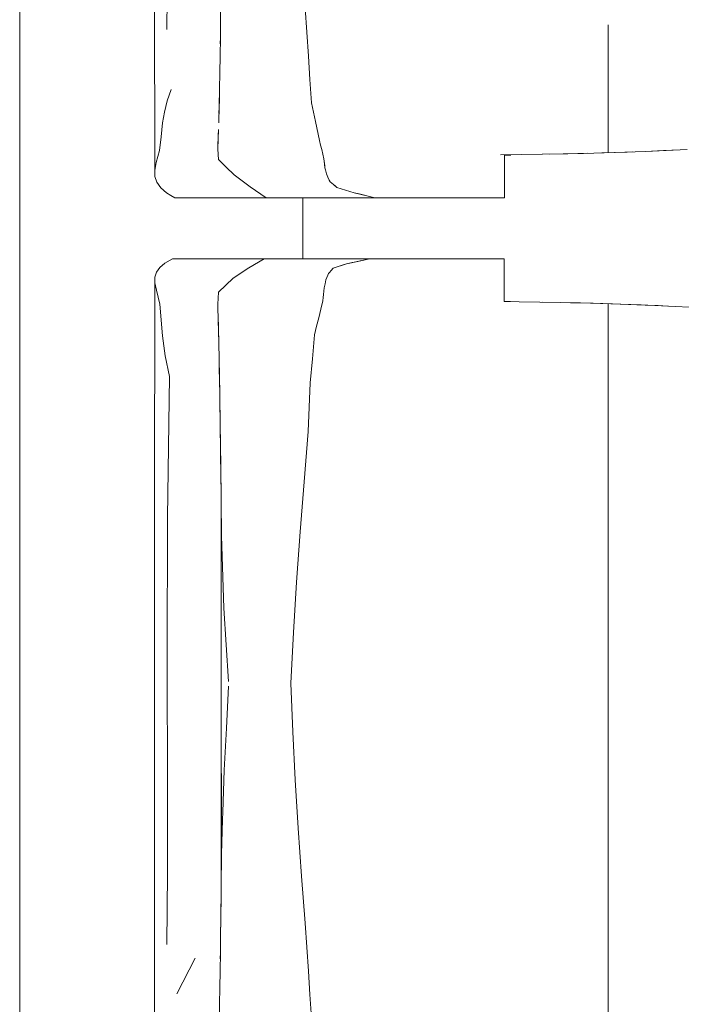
# Model space of a CAD drawing. Header units: millimetres. Extents: x -261 to 187, y -214 to 106.
# Tile 908 of 1056: x -197.063 to -196.628, y 12.918 to 13.565. Entities that reach past the tile are written whole.
import ezdxf

# ---------------------------------------------------------------- set-up
doc = ezdxf.new("R2010")
doc.units = ezdxf.units.MM
doc.header["$LTSCALE"] = 0.005
doc.header["$MEASUREMENT"] = 0
doc.layers.add('IFC-Elemento de mobília-Contorno', color=9, linetype='Continuous', lineweight=5)
doc.layers.add('IFC-Laje-Contorno', color=9, linetype='Continuous', lineweight=5)

msp = doc.modelspace()

# ---------------------------------------------------------------- linework, layer by layer
at = {"layer": 'IFC-Elemento de mobília-Contorno', "lineweight": 5}
for p, q in [((-196.97435, 13.63335), (-196.97427, 13.46573)), ((-196.96626, 13.55825), (-196.96583, 13.60505)), ((-196.93095, 13.56461), (-196.93083, 13.57487)), ((-196.87552, 13.57221), (-196.87327, 13.54071)), ((-196.93111, 13.5528), (-196.93095, 13.56461)), ((-196.9311, 13.5531), (-196.93096, 13.56437)), ((-196.67649, 13.56132), (-196.67648, 13.51941)), ((-196.93126, 13.541), (-196.93111, 13.5528)), ((-196.93116, 13.54877), (-196.9311, 13.5531)), ((-196.93144, 13.53009), (-196.93126, 13.541)), ((-196.87327, 13.54071), (-196.87233, 13.52539)), ((-196.93139, 13.53222), (-196.93131, 13.53832)), ((-196.93162, 13.51918), (-196.93144, 13.53009)), ((-196.93149, 13.52716), (-196.93139, 13.53222)), ((-196.87233, 13.52539), (-196.8714, 13.51007)), ((-196.96602, 13.5113), (-196.96352, 13.51879)), ((-196.93193, 13.50803), (-196.93162, 13.51918)), ((-196.93179, 13.51153), (-196.9317, 13.51654)), ((-196.67649, 13.47733), (-196.67648, 13.51941)), ((-196.9679, 13.50398), (-196.96602, 13.5113)), ((-196.93224, 13.49689), (-196.93193, 13.50803)), ((-196.93206, 13.50319), (-196.93179, 13.51153)), ((-196.8714, 13.51007), (-196.87007, 13.5039)), ((-196.96908, 13.49688), (-196.9679, 13.50398)), ((-196.87007, 13.5039), (-196.86873, 13.49773)), ((-196.97011, 13.48778), (-196.96908, 13.49688)), ((-196.86873, 13.49773), (-196.86607, 13.4854)), ((-196.97114, 13.47868), (-196.97011, 13.48778)), ((-196.93283, 13.4809), (-196.93253, 13.48889)), ((-196.93262, 13.48614), (-196.9324, 13.49263)), ((-196.93253, 13.48889), (-196.93248, 13.49047)), ((-196.93284, 13.47966), (-196.93262, 13.48614)), ((-196.86607, 13.4854), (-196.86533, 13.48237)), ((-196.86533, 13.48237), (-196.8646, 13.47933)), ((-196.97321, 13.47081), (-196.97218, 13.47475)), ((-196.97218, 13.47475), (-196.97114, 13.47868)), ((-196.93284, 13.47966), (-196.93227, 13.47295)), ((-196.93283, 13.4809), (-196.93281, 13.48063)), ((-196.8646, 13.47933), (-196.86387, 13.4763)), ((-196.86387, 13.4763), (-196.86313, 13.47327)), ((-196.74712, 13.47592), (-196.71969, 13.47633)), ((-196.74467, 13.47573), (-196.74249, 13.47573)), ((-196.74467, 13.46093), (-196.74467, 13.47573)), ((-196.74249, 13.47573), (-196.74051, 13.47573)), ((-196.71981, 13.47633), (-196.70616, 13.47659)), ((-196.71501, 13.47642), (-196.70307, 13.47666)), ((-196.70616, 13.47659), (-196.69264, 13.47684)), ((-196.70307, 13.47666), (-196.6901, 13.47692)), ((-196.69264, 13.47684), (-196.67914, 13.47724)), ((-196.68062, 13.4772), (-196.67187, 13.47749)), ((-196.67995, 13.47722), (-196.67967, 13.47723)), ((-196.67967, 13.47723), (-196.67187, 13.47749)), ((-196.67914, 13.47724), (-196.66564, 13.47764)), ((-196.67187, 13.47749), (-196.66407, 13.47774)), ((-196.66564, 13.47764), (-196.65208, 13.47821)), ((-196.66407, 13.47774), (-196.66029, 13.47787)), ((-196.65208, 13.47821), (-196.63851, 13.47879)), ((-196.64811, 13.47838), (-196.64027, 13.47875)), ((-196.6481, 13.47838), (-196.64027, 13.47875)), ((-196.64027, 13.47875), (-196.6292, 13.47928)), ((-196.63851, 13.47879), (-196.62454, 13.47952)), ((-196.97427, 13.46573), (-196.97321, 13.47081)), ((-196.93227, 13.47295), (-196.92723, 13.46781)), ((-196.86313, 13.47327), (-196.86297, 13.47178)), ((-196.86297, 13.47178), (-196.86246, 13.4673)), ((-196.86297, 13.47178), (-196.8628, 13.47028)), ((-196.86297, 13.47178), (-196.86263, 13.46879)), ((-196.8628, 13.47028), (-196.86263, 13.46879)), ((-196.86263, 13.46879), (-196.86246, 13.4673)), ((-196.97427, 13.46573), (-196.97412, 13.46163)), ((-196.97412, 13.46163), (-196.97275, 13.45791)), ((-196.92723, 13.46781), (-196.92218, 13.46269)), ((-196.92218, 13.46269), (-196.91164, 13.45484)), ((-196.86246, 13.4673), (-196.86212, 13.46604)), ((-196.86212, 13.46604), (-196.86144, 13.46352)), ((-196.86144, 13.46352), (-196.8611, 13.46227)), ((-196.8611, 13.46227), (-196.86061, 13.46124)), ((-196.97275, 13.45791), (-196.97026, 13.45435)), ((-196.86061, 13.46124), (-196.86012, 13.46021)), ((-196.86061, 13.46124), (-196.85963, 13.45918)), ((-196.85963, 13.45918), (-196.85914, 13.45816)), ((-196.85914, 13.45816), (-196.85804, 13.45726)), ((-196.85804, 13.45726), (-196.85693, 13.45636)), ((-196.85693, 13.45636), (-196.85583, 13.45546)), ((-196.85693, 13.45636), (-196.85472, 13.45457)), ((-196.85583, 13.45546), (-196.85472, 13.45457)), ((-196.74467, 13.44768), (-196.74467, 13.46093)), ((-196.97026, 13.45435), (-196.96642, 13.45096)), ((-196.96642, 13.45096), (-196.96376, 13.44932)), ((-196.96376, 13.44932), (-196.9611, 13.44768)), ((-196.91164, 13.45484), (-196.90113, 13.44768)), ((-196.85472, 13.45457), (-196.85187, 13.45369)), ((-196.85472, 13.45457), (-196.84902, 13.45281)), ((-196.85187, 13.45369), (-196.84902, 13.45281)), ((-196.84902, 13.45281), (-196.84617, 13.45193)), ((-196.84617, 13.45193), (-196.84331, 13.45105)), ((-196.84331, 13.45105), (-196.83318, 13.44852)), ((-196.84331, 13.45105), (-196.83656, 13.44937)), ((-196.84331, 13.45105), (-196.83994, 13.45021)), ((-196.83994, 13.45021), (-196.83656, 13.44937)), ((-196.9611, 13.44768), (-196.90113, 13.44768)), ((-196.90113, 13.44768), (-196.85986, 13.44768)), ((-196.8769, 13.4076), (-196.8769, 13.44768)), ((-196.85986, 13.44768), (-196.8298, 13.44768)), ((-196.83318, 13.44852), (-196.8298, 13.44768)), ((-196.8298, 13.44768), (-196.82782, 13.44768)), ((-196.82782, 13.44768), (-196.82587, 13.44768)), ((-196.82587, 13.44768), (-196.82393, 13.44768)), ((-196.82393, 13.44768), (-196.82201, 13.44768)), ((-196.82201, 13.44768), (-196.82009, 13.44768)), ((-196.82009, 13.44768), (-196.81817, 13.44768)), ((-196.81817, 13.44768), (-196.81624, 13.44768)), ((-196.81624, 13.44768), (-196.81429, 13.44768)), ((-196.81429, 13.44768), (-196.81231, 13.44768)), ((-196.81231, 13.44768), (-196.8103, 13.44768)), ((-196.8103, 13.44768), (-196.80824, 13.44768)), ((-196.80824, 13.44768), (-196.80614, 13.44768)), ((-196.80614, 13.44768), (-196.80398, 13.44768)), ((-196.80398, 13.44768), (-196.80179, 13.44768)), ((-196.80179, 13.44768), (-196.7996, 13.44768)), ((-196.7996, 13.44768), (-196.79741, 13.44768)), ((-196.79741, 13.44768), (-196.79526, 13.44768)), ((-196.79526, 13.44768), (-196.79316, 13.44768)), ((-196.79316, 13.44768), (-196.79112, 13.44768)), ((-196.79112, 13.44768), (-196.78918, 13.44768)), ((-196.78918, 13.44768), (-196.78735, 13.44768)), ((-196.78735, 13.44768), (-196.78562, 13.44768)), ((-196.78562, 13.44768), (-196.78396, 13.44768)), ((-196.78396, 13.44768), (-196.78234, 13.44768)), ((-196.78234, 13.44768), (-196.78072, 13.44768)), ((-196.78072, 13.44768), (-196.77906, 13.44768)), ((-196.77906, 13.44768), (-196.77735, 13.44768)), ((-196.77735, 13.44768), (-196.77553, 13.44768)), ((-196.77553, 13.44768), (-196.77359, 13.44768)), ((-196.77359, 13.44768), (-196.77152, 13.44768)), ((-196.77152, 13.44768), (-196.76933, 13.44768)), ((-196.76933, 13.44768), (-196.76704, 13.44768)), ((-196.76704, 13.44768), (-196.76467, 13.44768)), ((-196.76467, 13.44768), (-196.76222, 13.44768)), ((-196.76222, 13.44768), (-196.75971, 13.44768)), ((-196.75971, 13.44768), (-196.75715, 13.44768)), ((-196.75715, 13.44768), (-196.75457, 13.44768)), ((-196.75457, 13.44768), (-196.75199, 13.44768)), ((-196.75199, 13.44768), (-196.74946, 13.44768)), ((-196.74946, 13.44768), (-196.74701, 13.44768)), ((-196.74701, 13.44768), (-196.74467, 13.44768)), ((-196.97093, 13.40195), (-196.96753, 13.40481)), ((-196.96753, 13.40481), (-196.96266, 13.4076)), ((-196.96266, 13.4076), (-196.90241, 13.4076)), ((-196.91252, 13.40167), (-196.90241, 13.4076)), ((-196.90241, 13.4076), (-196.83326, 13.4076)), ((-196.88716, 13.4076), (-196.8769, 13.4076)), ((-196.85706, 13.40143), (-196.84829, 13.40427)), ((-196.85706, 13.40143), (-196.85048, 13.40356)), ((-196.85048, 13.40356), (-196.84829, 13.40427)), ((-196.84829, 13.40427), (-196.83326, 13.4076)), ((-196.84829, 13.40427), (-196.84077, 13.40593)), ((-196.84829, 13.40427), (-196.84453, 13.4051)), ((-196.84453, 13.4051), (-196.84077, 13.40593)), ((-196.84077, 13.40593), (-196.83326, 13.4076)), ((-196.84077, 13.40593), (-196.83702, 13.40677)), ((-196.83702, 13.40677), (-196.83326, 13.4076)), ((-196.83495, 13.4076), (-196.83194, 13.4076)), ((-196.83326, 13.4076), (-196.83128, 13.4076)), ((-196.83194, 13.4076), (-196.82912, 13.4076)), ((-196.83128, 13.4076), (-196.82931, 13.4076)), ((-196.82931, 13.4076), (-196.82735, 13.4076)), ((-196.82735, 13.4076), (-196.82541, 13.4076)), ((-196.82541, 13.4076), (-196.8235, 13.4076)), ((-196.8235, 13.4076), (-196.82159, 13.4076)), ((-196.82159, 13.4076), (-196.81969, 13.4076)), ((-196.81969, 13.4076), (-196.81778, 13.4076)), ((-196.81778, 13.4076), (-196.81586, 13.4076)), ((-196.81586, 13.4076), (-196.81392, 13.4076)), ((-196.81392, 13.4076), (-196.81195, 13.4076)), ((-196.81195, 13.4076), (-196.80994, 13.4076)), ((-196.80994, 13.4076), (-196.80789, 13.4076)), ((-196.80789, 13.4076), (-196.80579, 13.4076)), ((-196.80579, 13.4076), (-196.80365, 13.4076)), ((-196.80365, 13.4076), (-196.80147, 13.4076)), ((-196.80147, 13.4076), (-196.79929, 13.4076)), ((-196.79929, 13.4076), (-196.79713, 13.4076)), ((-196.79713, 13.4076), (-196.795, 13.4076)), ((-196.795, 13.4076), (-196.79292, 13.4076)), ((-196.79292, 13.4076), (-196.79091, 13.4076)), ((-196.79091, 13.4076), (-196.78899, 13.4076)), ((-196.78899, 13.4076), (-196.78718, 13.4076)), ((-196.78718, 13.4076), (-196.78547, 13.4076)), ((-196.78547, 13.4076), (-196.78383, 13.4076)), ((-196.78383, 13.4076), (-196.78222, 13.4076)), ((-196.78222, 13.4076), (-196.78061, 13.4076)), ((-196.78061, 13.4076), (-196.77897, 13.4076)), ((-196.77897, 13.4076), (-196.77726, 13.4076)), ((-196.77726, 13.4076), (-196.77545, 13.4076)), ((-196.77545, 13.4076), (-196.77352, 13.4076)), ((-196.77352, 13.4076), (-196.77146, 13.4076)), ((-196.77146, 13.4076), (-196.76928, 13.4076)), ((-196.76928, 13.4076), (-196.76701, 13.4076)), ((-196.76701, 13.4076), (-196.76465, 13.4076)), ((-196.76465, 13.4076), (-196.76222, 13.4076)), ((-196.76222, 13.4076), (-196.75973, 13.4076)), ((-196.75973, 13.4076), (-196.75719, 13.4076)), ((-196.75719, 13.4076), (-196.75462, 13.4076)), ((-196.75462, 13.4076), (-196.75206, 13.4076)), ((-196.75206, 13.4076), (-196.74955, 13.4076)), ((-196.74955, 13.4076), (-196.74711, 13.4076)), ((-196.74711, 13.4076), (-196.74479, 13.4076)), ((-196.74479, 13.39435), (-196.74479, 13.4076)), ((-196.97426, 13.39559), (-196.97311, 13.39891)), ((-196.97311, 13.39891), (-196.97093, 13.40195)), ((-196.92267, 13.39499), (-196.91252, 13.40167)), ((-196.86179, 13.3938), (-196.86049, 13.39686)), ((-196.86049, 13.39686), (-196.86006, 13.39789)), ((-196.86006, 13.39789), (-196.85931, 13.39877)), ((-196.85931, 13.39877), (-196.85856, 13.39966)), ((-196.85856, 13.39966), (-196.85706, 13.40143)), ((-196.85856, 13.39966), (-196.85781, 13.40054)), ((-196.97436, 13.24215), (-196.97426, 13.39559)), ((-196.97426, 13.39559), (-196.97417, 13.39188)), ((-196.97417, 13.39188), (-196.97297, 13.38703)), ((-196.93227, 13.38575), (-196.92747, 13.39037)), ((-196.92747, 13.39037), (-196.92267, 13.39499)), ((-196.86289, 13.38849), (-196.86234, 13.39114)), ((-196.86234, 13.39114), (-196.86179, 13.3938)), ((-196.86234, 13.39114), (-196.86207, 13.39247)), ((-196.86207, 13.39247), (-196.86179, 13.3938)), ((-196.74479, 13.37955), (-196.74479, 13.39435)), ((-196.97297, 13.38703), (-196.9719, 13.38246)), ((-196.93256, 13.38183), (-196.93227, 13.38575)), ((-196.93256, 13.38176), (-196.93227, 13.38575)), ((-196.86356, 13.38218), (-196.86333, 13.38428)), ((-196.86333, 13.38428), (-196.86311, 13.38638)), ((-196.86311, 13.38638), (-196.86289, 13.38849)), ((-196.9719, 13.38246), (-196.97084, 13.37788)), ((-196.97084, 13.37788), (-196.96908, 13.35693)), ((-196.93284, 13.37792), (-196.93256, 13.38183)), ((-196.93284, 13.37776), (-196.93256, 13.38176)), ((-196.93284, 13.37776), (-196.93249, 13.36571)), ((-196.86516, 13.37449), (-196.86378, 13.38008)), ((-196.86378, 13.38008), (-196.86356, 13.38218)), ((-196.74479, 13.37955), (-196.7426, 13.37955)), ((-196.74479, 13.37949), (-196.735, 13.37935)), ((-196.7426, 13.37955), (-196.7406, 13.37955)), ((-196.735, 13.37935), (-196.72142, 13.37915)), ((-196.72142, 13.37915), (-196.70809, 13.3789)), ((-196.71959, 13.3791), (-196.70809, 13.3789)), ((-196.70809, 13.3789), (-196.69476, 13.37865)), ((-196.70115, 13.37877), (-196.68636, 13.37839)), ((-196.69476, 13.37865), (-196.68149, 13.37827)), ((-196.68636, 13.37839), (-196.67375, 13.37805)), ((-196.68149, 13.37827), (-196.66821, 13.37789)), ((-196.67649, 13.37813), (-196.67648, 13.34529)), ((-196.66874, 13.37791), (-196.65231, 13.37721)), ((-196.66821, 13.37789), (-196.65481, 13.37733)), ((-196.86655, 13.3689), (-196.86516, 13.37449)), ((-196.65481, 13.37733), (-196.64141, 13.37678)), ((-196.65231, 13.37721), (-196.64375, 13.37684)), ((-196.64375, 13.37684), (-196.63742, 13.37657)), ((-196.64141, 13.37678), (-196.61384, 13.37536)), ((-196.93262, 13.37012), (-196.93239, 13.36233)), ((-196.93248, 13.36548), (-196.93237, 13.3617)), ((-196.86794, 13.36331), (-196.86655, 13.3689)), ((-196.93239, 13.36233), (-196.93215, 13.35214)), ((-196.93237, 13.3617), (-196.93212, 13.3509)), ((-196.86933, 13.35772), (-196.86794, 13.36331)), ((-196.96908, 13.35693), (-196.96739, 13.34386)), ((-196.93215, 13.35214), (-196.9319, 13.34194)), ((-196.87071, 13.34197), (-196.86933, 13.35772)), ((-196.67648, 13.30915), (-196.67648, 13.34529)), ((-196.96739, 13.34386), (-196.96461, 13.3302)), ((-196.9319, 13.34194), (-196.93153, 13.31881)), ((-196.93188, 13.34099), (-196.93186, 13.34009)), ((-196.93186, 13.34009), (-196.9316, 13.32337)), ((-196.87209, 13.32623), (-196.87071, 13.34197)), ((-196.96576, 13.2377), (-196.96461, 13.3302)), ((-196.87284, 13.31019), (-196.87209, 13.32623)), ((-196.93153, 13.31881), (-196.93125, 13.29796)), ((-196.93151, 13.31795), (-196.93151, 13.3176)), ((-196.93151, 13.3176), (-196.93121, 13.29561)), ((-196.87359, 13.29415), (-196.87284, 13.31019)), ((-196.67649, 13.27335), (-196.67648, 13.30915)), ((-196.93125, 13.29796), (-196.93109, 13.28662)), ((-196.93121, 13.29561), (-196.93091, 13.27247)), ((-196.87616, 13.26116), (-196.87359, 13.29415)), ((-196.93109, 13.28662), (-196.93094, 13.27527)), ((-196.93094, 13.27527), (-196.93087, 13.2698)), ((-196.93091, 13.27247), (-196.9306, 13.24884)), ((-196.93085, 13.26813), (-196.93063, 13.2509)), ((-196.67651, 13.2467), (-196.67649, 13.27335)), ((-196.87879, 13.22835), (-196.87616, 13.26116)), ((-196.93063, 12.98978), (-196.93063, 13.25092)), ((-196.9306, 13.24884), (-196.93032, 13.22568)), ((-196.97436, 13.24215), (-196.97435, 13.03221)), ((-196.67651, 13.2467), (-196.67648, 13.21686)), ((-196.96606, 13.14532), (-196.96576, 13.2377)), ((-196.93032, 13.22568), (-196.92879, 13.17803)), ((-196.88117, 13.19508), (-196.87879, 13.22835)), ((-196.67648, 13.21604), (-196.67648, 13.21686)), ((-196.67648, 13.21604), (-196.67648, 13.1807)), ((-196.8831, 13.1622), (-196.88117, 13.19508)), ((-196.92879, 13.17803), (-196.9257, 13.13002)), ((-196.6765, 13.14529), (-196.67648, 13.1807)), ((-196.88491, 13.12873), (-196.8831, 13.1622)), ((-196.96606, 13.14532), (-196.96586, 13.05718)), ((-196.6765, 13.14529), (-196.67649, 13.11321)), ((-196.92718, 13.09925), (-196.9257, 13.1269)), ((-196.88491, 13.12873), (-196.88353, 13.09688)), ((-196.67649, 13.07573), (-196.67649, 13.11321)), ((-196.92866, 13.0716), (-196.92718, 13.09925)), ((-196.88353, 13.09688), (-196.8821, 13.06536)), ((-196.67652, 13.02666), (-196.67649, 13.07573)), ((-196.93032, 13.01658), (-196.93032, 13.06944)), ((-196.92949, 13.04409), (-196.92866, 13.0716)), ((-196.8821, 13.06536), (-196.88012, 13.03349)), ((-196.96586, 13.05718), (-196.96583, 13.00391)), ((-196.92963, 13.0393), (-196.92949, 13.04409)), ((-196.93032, 13.01658), (-196.92963, 13.0393)), ((-196.97435, 13.03221), (-196.97427, 12.86458)), ((-196.88012, 13.03349), (-196.87794, 13.00197)), ((-196.67652, 13.02666), (-196.67649, 12.99464)), ((-196.93056, 12.99511), (-196.93032, 13.01658)), ((-196.96626, 12.9571), (-196.96583, 13.00391)), ((-196.87794, 13.00197), (-196.87552, 12.97107)), ((-196.93083, 12.97307), (-196.93056, 12.99511)), ((-196.93083, 12.97372), (-196.93063, 12.98978)), ((-196.67649, 12.96018), (-196.67649, 12.99464)), ((-196.93095, 12.96346), (-196.93083, 12.97372)), ((-196.93095, 12.96368), (-196.93083, 12.97307)), ((-196.87552, 12.97107), (-196.87327, 12.93957)), ((-196.93111, 12.95166), (-196.93095, 12.96346)), ((-196.9311, 12.95195), (-196.93096, 12.96322)), ((-196.67649, 12.96018), (-196.67648, 12.91827)), ((-196.93126, 12.93986), (-196.93111, 12.95166)), ((-196.93116, 12.94763), (-196.9311, 12.95195)), ((-196.95964, 12.92469), (-196.94767, 12.94826)), ((-196.95166, 12.94041), (-196.94767, 12.94826)), ((-196.95964, 12.92469), (-196.95166, 12.94041)), ((-196.93144, 12.92895), (-196.93126, 12.93986)), ((-196.87327, 12.93957), (-196.87233, 12.92424)), ((-196.93149, 12.92601), (-196.93139, 12.93107)), ((-196.93139, 12.93107), (-196.93131, 12.93717)), ((-196.93162, 12.91803), (-196.93144, 12.92895)), ((-196.87233, 12.92424), (-196.8714, 12.90892)), ((-196.67649, 12.87619), (-196.67648, 12.91827)), ((-196.93193, 12.90689), (-196.93162, 12.91803))]:
    msp.add_line(p, q, dxfattribs=at)
at = {"layer": 'IFC-Laje-Contorno', "lineweight": 5}
msp.add_line((-197.06289, 4.21523), (-197.06289, 17.25477), dxfattribs=at)

doc.saveas('drawing.dxf')
